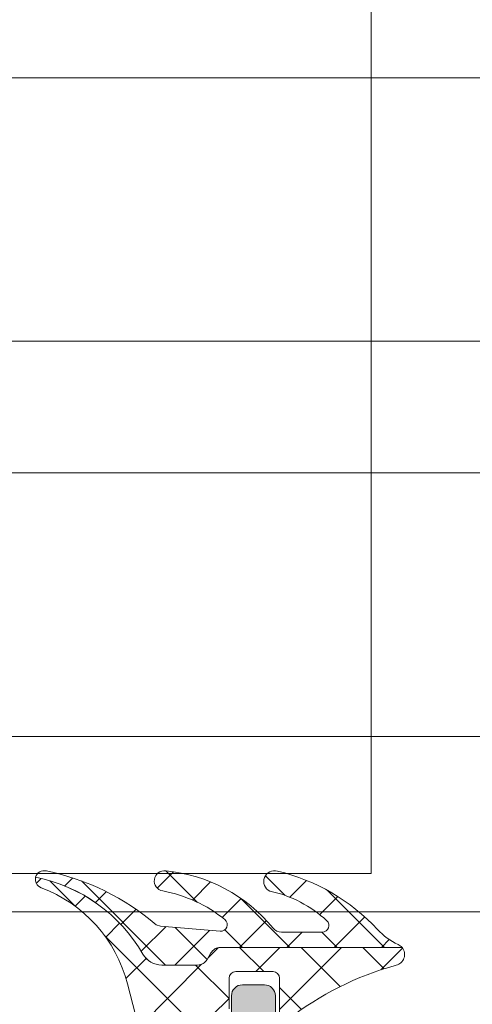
# Model space of a CAD drawing. Header units: millimetres. Extents: x 144573 to 336993, y 74252 to 247042.
# Tile 822 of 1056: x 200132 to 200153, y 219205 to 219250. Entities that reach past the tile are written whole.
import ezdxf

# ---------------------------------------------------------------- set-up
doc = ezdxf.new("R2010")
doc.units = ezdxf.units.MM
doc.layers.add('FASÁDA DETAILNÍ', color=255, linetype='Continuous', lineweight=0)

msp = doc.modelspace()

# ---------------------------------------------------------------- hatches: boundary and pattern name
at = {"layer": 'FASÁDA DETAILNÍ'}
h = msp.add_hatch(dxfattribs=at)
h.set_pattern_fill('ANSI37', color=256, scale=0.625, angle=90, style=0)
h.set_pattern_definition([(135, (218737.8640705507, 217938.1777891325), (-1.403165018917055, -1.403165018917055), []), (225, (218737.8640705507, 217938.1777891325), (1.403165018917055, -1.403165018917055), [])])
edge = h.paths.add_edge_path()
edge.add_ellipse((200143.9876892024, 219205.9802907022), major_axis=(-5.039467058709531, 0), ratio=1, start_angle=29.79178446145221, end_angle=85.03553873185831, ccw=False)
edge.add_ellipse((200139.874604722, 219203.6254904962), major_axis=(-0.3000000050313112, 0), ratio=1, start_angle=0.000692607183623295, end_angle=29.792172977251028, ccw=False)
edge.add_line((200139.574604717, 219203.6254868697), (200139.574601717, 219204.1597708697))
edge.add_ellipse((200139.8746014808, 219204.159772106), major_axis=(-0.2999997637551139, 0), ratio=1, start_angle=-90.00004511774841, end_angle=0.00023611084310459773, ccw=False)
edge.add_line((200139.874601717, 219204.4597718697), (200141.424598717, 219204.4597718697))
edge.add_ellipse((200141.4245910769, 219204.7597825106), major_axis=(-0.3000106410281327, 0), ratio=1, start_angle=90.00145910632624, end_angle=179.9956760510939)
edge.add_line((200141.724601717, 219204.7597598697), (200141.724612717, 219206.1597418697))
edge.add_ellipse((200142.0246025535, 219206.1597390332), major_axis=(-0.2999898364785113, 0), ratio=1, start_angle=270.0003507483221, end_angle=359.99945825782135, ccw=False)
edge.add_line((200142.024600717, 219206.4597288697), (200143.724612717, 219206.4597288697))
edge.add_ellipse((200143.7246055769, 219206.1597187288), major_axis=(-0.3000101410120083, 0), ratio=1, start_angle=180.0044194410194, end_angle=269.99863638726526, ccw=False)
edge.add_line((200144.024615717, 219206.1597418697), (200144.024604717, 219204.5959108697))
edge.add_ellipse((200144.3257637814, 219204.5630538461), major_axis=(-0.3029461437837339, 0), ratio=1, start_angle=-6.226450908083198, end_angle=103.483577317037)
edge.add_ellipse((200153.030686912, 219193.2470895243), major_axis=(-14.0007663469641, 0), ratio=1, start_angle=285.3017322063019, end_angle=308.07562007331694, ccw=False)
edge.add_ellipse((200149.2239733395, 219207.2393272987), major_axis=(-0.5004721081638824, 0), ratio=1, start_angle=102.91760852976, end_angle=219.8066343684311)
edge.add_line((200149.608440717, 219207.5597288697), (200141.325161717, 219207.5597288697))
edge.add_ellipse((200141.3251622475, 219207.0597291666), major_axis=(-0.499999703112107, 0), ratio=1, start_angle=270.0000607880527, end_angle=330.0000196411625)
edge.add_line((200140.892149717, 219207.3097288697), (200140.718943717, 219207.0097288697))
edge.add_ellipse((200140.2859311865, 219207.2597285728), major_axis=(-0.4999997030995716, 0), ratio=1, start_angle=90.00006078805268, end_angle=150.0000196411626, ccw=False)
edge.add_line((200140.285931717, 219206.7597288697), (200138.656583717, 219206.7597288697))
edge.add_ellipse((200138.6565829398, 219207.7597282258), major_axis=(-0.9999993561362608, 0), ratio=1, start_angle=30.0503388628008, end_angle=90.00004452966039, ccw=False)
edge.add_ellipse((200131.4722022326, 219203.603401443), major_axis=(-7.300023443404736, 0), ratio=1, start_angle=210.05035458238, end_angle=258.7144463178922)
edge.add_ellipse((200133.287434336, 219210.6597384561), major_axis=(-0.3999905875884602, 0), ratio=1, start_angle=-14.85297522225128, end_angle=69.49817055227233)
edge.add_ellipse((200130.9133673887, 219204.3106403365), major_axis=(-6.378448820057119, 0), ratio=1, start_angle=194.4525977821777, end_angle=249.498125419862, ccw=False)
edge.add_line((200137.089966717, 219205.9025668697), (200137.453553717, 219204.4918598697))
edge.add_line((200137.453553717, 219204.4918598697), (200137.663666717, 219203.6291588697))
edge.add_ellipse((200143.0002894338, 219204.9597238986), major_axis=(-5.499995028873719, 0), ratio=1, start_angle=13.9999549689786, end_angle=90.00003420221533)
edge.add_line((200143.000292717, 219199.4597288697), (200155.418320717, 219199.4597288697))
edge.add_line((200155.418320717, 219199.4597288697), (200156.781377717, 219199.7473478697))
edge.add_ellipse((200156.8846103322, 219199.2581215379), major_axis=(-0.499999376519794, 0), ratio=1, start_angle=220.2837515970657, end_angle=281.9153007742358, ccw=False)
edge.add_line((200157.266035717, 219199.5814078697), (200158.839646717, 219197.7247998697))
edge.add_ellipse((200159.411785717, 219198.2097293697), major_axis=(-0.7499997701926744, 0), ratio=1, start_angle=40.28370615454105, end_angle=220.2837061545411)
edge.add_line((200159.983924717, 219198.6946588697), (200158.024638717, 219201.0063028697))
edge.add_ellipse((200157.2617871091, 219200.3597307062), major_axis=(-0.9999990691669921, 0), ratio=1, start_angle=220.283698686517, end_angle=281.9152478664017)
edge.add_line((200157.055322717, 219201.3381838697), (200155.261785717, 219200.9597288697))
edge.add_line((200155.261785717, 219200.9597288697), (200143.551584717, 219200.9597288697))
h = msp.add_hatch(dxfattribs=at)
h.set_pattern_fill('ANSI37', color=256, scale=0.48, angle=90, style=0)
h.set_pattern_definition([(135, (218737.8640705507, 217938.1777891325), (-1.077630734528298, -1.077630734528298), []), (225, (218737.8640705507, 217938.1777891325), (1.077630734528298, -1.077630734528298), [])])
edge = h.paths.add_edge_path()
edge.add_arc((200144.113491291, 219208.760728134), 0.4999992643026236, 219.4073371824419, 269.9999342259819)
edge.add_line((200144.113490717, 219208.2607288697), (200145.975587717, 219208.2607288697))
edge.add_arc((200145.9755873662, 219208.5607290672), 0.3000001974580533, 270.0000670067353, 407.3578430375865)
edge.add_arc((200142.4081726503, 219204.686934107), 5.566188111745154, 47.35773889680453, 77.80896735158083)
edge.add_arc((200143.7914665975, 219210.5710103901), 0.4897187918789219, 72.98602770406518, 244.8827571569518, ccw=False)
edge.add_arc((200141.8455752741, 219202.2312525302), 9.052420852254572, 42.79332113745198, 76.65656128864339, ccw=False)
edge.add_arc((200150.6897519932, 219210.4191327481), 2.999999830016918, 222.7932868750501, 245.2450969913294)
edge.add_arc((200149.223969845, 219207.2403266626), 0.5004751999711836, 39.8064341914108, 65.24482425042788, ccw=False)
edge.add_line((200149.608440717, 219207.5607288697), (200141.325161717, 219207.5607288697))
edge.add_arc((200141.3251622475, 219207.0607291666), 0.499999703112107, 90.0000607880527, 150.0000196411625)
edge.add_line((200140.892149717, 219207.3107288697), (200140.718943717, 219207.0107288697))
edge.add_arc((200140.2859311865, 219207.2607285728), 0.4999997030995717, 270.0000607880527, 330.0000196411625, ccw=False)
edge.add_line((200140.285931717, 219206.7607288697), (200138.656583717, 219206.7607288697))
edge.add_arc((200138.6565829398, 219207.7607282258), 0.999999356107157, 210.0503388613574, 270.0000445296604, ccw=False)
edge.add_arc((200131.4722022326, 219203.604401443), 7.300023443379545, 30.05035458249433, 78.71444631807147)
edge.add_arc((200133.2874348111, 219210.6607385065), 0.3999910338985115, 74.99872339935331, 165.1470491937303, ccw=False)
edge.add_arc((200131.160714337, 219200.1412344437), 11.13157184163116, 49.41303872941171, 78.44234221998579, ccw=False)
edge.add_line((200138.402930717, 219208.5947658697), (200138.595147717, 219208.5370648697))
edge.add_line((200138.595147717, 219208.5370648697), (200141.312354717, 219208.2992268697))
edge.add_arc((200141.3385137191, 219208.5980841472), 0.2999999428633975, 264.9976449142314, 410.9690488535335)
edge.add_arc((200137.544341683, 219203.917858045), 6.32496947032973, 50.9689666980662, 79.52002920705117)
edge.add_arc((200138.7732190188, 219210.5956938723), 0.4650353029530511, 82.47186289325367, 260.2920262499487, ccw=False)
edge.add_arc((200138.1237201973, 219203.8393615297), 7.252239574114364, 39.40751088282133, 84.3783283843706, ccw=False)
h = msp.add_hatch(color=256, dxfattribs=at)
edge = h.paths.add_edge_path()
edge.add_line((200157.374604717, 219203.7597288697), (200157.001399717, 219204.0597288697))
edge.add_line((200157.001399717, 219204.0597288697), (200153.028194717, 219204.0597288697))
edge.add_ellipse((200153.0281963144, 219202.0597216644), major_axis=(-2.000007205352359, 0), ratio=1, start_angle=270.0000457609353, end_angle=299.9999336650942)
edge.add_line((200152.028194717, 219203.7917798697), (200151.051142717, 219203.2276778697))
edge.add_ellipse((200150.0511411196, 219204.959736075), major_axis=(-2.000007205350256, 0), ratio=1, start_angle=90.00004576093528, end_angle=119.99993366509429, ccw=False)
edge.add_line((200150.051142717, 219202.9597288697), (200144.331308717, 219202.9597288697))
edge.add_ellipse((200144.3313083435, 219203.4597284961), major_axis=(-0.4999996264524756, 0), ratio=1, start_angle=-4.2805441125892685e-05, end_angle=90.00004280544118, ccw=False)
edge.add_line((200143.831308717, 219203.4597288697), (200143.831308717, 219205.3597288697))
edge.add_ellipse((200143.3315667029, 219205.3599868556), major_axis=(-0.499742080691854, 0), ratio=1, start_angle=179.9704217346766, end_angle=270.0295782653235)
edge.add_line((200143.331308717, 219205.8597288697), (200142.331308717, 219205.8597288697))
edge.add_ellipse((200142.3310507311, 219205.3599868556), major_axis=(-0.499742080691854, 0), ratio=1, start_angle=-90.02957826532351, end_angle=0.02957826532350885)
edge.add_line((200141.831308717, 219205.3597288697), (200141.831308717, 219204.3597288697))
edge.add_ellipse((200141.3315692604, 219204.3594683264), major_axis=(-0.4997395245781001, 0), ratio=1, start_angle=89.97012836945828, end_angle=180.0298716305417, ccw=False)
edge.add_line((200141.331308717, 219203.8597288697), (200140.331308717, 219203.8597288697))
edge.add_ellipse((200140.3310548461, 219203.3599807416), major_axis=(-0.4997481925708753, 0), ratio=1, start_angle=-90.02910612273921, end_angle=0.02887693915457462)
edge.add_line((200139.831306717, 219203.3597288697), (200139.831306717, 219203.1266978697))
edge.add_ellipse((200140.3313059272, 219203.126697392), major_axis=(-0.4999992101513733, 0), ratio=1, start_angle=-5.473498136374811e-05, end_angle=36.24931300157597)
edge.add_ellipse((200142.831309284, 219204.9597352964), major_axis=(-3.600006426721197, 0), ratio=1, start_angle=36.24938608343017, end_angle=89.99995914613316)
edge.add_line((200142.831306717, 219201.3597288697), (200152.774604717, 219201.3597288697))
edge.add_ellipse((200152.7746048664, 219201.5597287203), major_axis=(-0.1999998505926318, 0), ratio=1, start_angle=89.99995720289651, end_angle=180.0000428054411)
edge.add_line((200152.974604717, 219201.5597288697), (200152.974604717, 219202.2769498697))
edge.add_line((200152.974604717, 219202.2769498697), (200152.833643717, 219202.4178488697))
edge.add_ellipse((200152.9746050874, 219202.5597288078), major_axis=(-0.2000000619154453, 0), ratio=1, start_angle=-89.99989390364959, end_angle=45.186075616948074, ccw=False)
edge.add_line((200152.974604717, 219202.7597288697), (200154.874173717, 219202.7597288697))
edge.add_line((200154.874173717, 219202.7597288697), (200158.952821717, 219203.0740468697))
edge.add_ellipse((200158.8746042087, 219203.5678915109), major_axis=(-0.5000005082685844, 0), ratio=1, start_angle=99.00002276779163, end_angle=179.9999265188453)
edge.add_line((200159.374604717, 219203.5678908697), (200159.374604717, 219203.7597288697))
edge.add_ellipse((200158.8746050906, 219203.7597292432), major_axis=(-0.4999996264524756, 0), ratio=1, start_angle=179.9999571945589, end_angle=270.0000428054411)
edge.add_line((200158.874604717, 219204.2597288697), (200158.774604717, 219204.2597288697))
edge.add_ellipse((200158.7746045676, 219204.0597290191), major_axis=(-0.199999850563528, 0), ratio=1, start_angle=-90.00004280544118, end_angle=4.280544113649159e-05)
edge.add_line((200158.574604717, 219204.0597288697), (200158.574604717, 219203.7597288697))
edge.add_line((200158.574604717, 219203.7597288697), (200157.374604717, 219203.7597288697))

# ---------------------------------------------------------------- linework, layer by layer
for p, q in [((198226.3692538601, 219247.1778170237), (212229.5384493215, 219247.1778170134)), ((198226.3692538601, 219247.1778170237), (218529.5384156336, 219247.1778170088)), ((200148.2001050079, 219247.1778170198), (202106.8693537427, 219247.1778170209)), ((218529.5384156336, 219235.1778170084), (198226.3692538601, 219235.1778170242)), ((212229.5384493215, 219235.1778170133), (198226.3692538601, 219235.1778170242)), ((202106.8693537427, 219235.1778170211), (200148.2001050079, 219235.1778170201)), ((198226.3692538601, 219229.1778314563), (212229.5384493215, 219229.1777965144)), ((198226.3692538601, 219229.1778314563), (218529.5384156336, 219229.1777807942)), ((200148.2001050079, 219229.1778186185), (202065.8691539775, 219229.1778218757)), ((218529.5384156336, 219217.1778170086), (198226.3692538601, 219217.1778170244)), ((212229.5384493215, 219217.1778170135), (198226.3692538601, 219217.1778170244)), ((202106.8693537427, 219217.1778170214), (200148.2001050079, 219217.1778170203)), ((198226.3692538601, 219209.1778314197), (224801.3692538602, 219209.1777653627)), ((199206.8693537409, 219209.1778170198), (202065.8691539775, 219209.177821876))]:
    msp.add_line(p, q, dxfattribs=at)
msp.add_lwpolyline([(199760.5093281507, 219210.9238170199), (200148.2001050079, 219210.9238170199), (200148.2001050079, 219254.9238170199), (199760.5093281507, 219254.9238170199), (199679.538449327, 219254.9238170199), (199679.538449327, 219210.9238170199)], close=True, dxfattribs=at)
at = {"layer": 'FASÁDA DETAILNÍ', "extrusion": (0, 0, -1)}
for points in [[(-200144.396400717, 219204.2684578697, 0.0996982), (-200149.335853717, 219206.7515208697, -0.559391), (-200149.608440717, 219207.5597288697), (-200141.325161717, 219207.5597288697), (-200141.325161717, 219207.5597288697, -0.267949), (-200140.892149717, 219207.3097288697), (-200140.718943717, 219207.0097288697), (-200140.718943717, 219207.0097288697, 0.267949), (-200140.285931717, 219206.7597288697), (-200138.656583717, 219206.7597288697), (-200138.656583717, 219206.7597288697, 0.267714), (-200137.790997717, 219207.2589678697, -0.215587), (-200132.900808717, 219210.7622718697, -0.385623), (-200133.147342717, 219210.2850828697, 0.244909), (-200137.089966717, 219205.9025668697), (-200137.453553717, 219204.4918598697)], [(-200141.724601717, 219204.7597598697), (-200141.724612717, 219206.1597418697), (-200141.724612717, 219206.1597418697, 0.414209), (-200142.024600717, 219206.4597288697), (-200143.724612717, 219206.4597288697), (-200143.724612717, 219206.4597288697, 0.414184), (-200144.024615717, 219206.1597418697), (-200144.024604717, 219204.5959108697)], [(-200143.831308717, 219203.4597288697), (-200143.831308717, 219205.3597288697), (-200143.831308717, 219205.3597288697, -0.414516), (-200143.331308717, 219205.8597288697), (-200142.331308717, 219205.8597288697), (-200142.331308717, 219205.8597288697, -0.414516), (-200141.831308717, 219205.3597288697), (-200141.831308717, 219204.3597288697)]]:
    msp.add_lwpolyline(points, format="xyb", dxfattribs=at)
at = {"layer": 'FASÁDA DETAILNÍ'}
msp.add_lwpolyline([(200143.727165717, 219208.4433138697, 0.224409), (200144.113490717, 219208.2607288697), (200145.975587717, 219208.2607288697), (200145.975587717, 219208.2607288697, 0.683163), (200146.178812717, 219208.7814088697, 0.133656), (200143.583594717, 219210.1275988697, -0.931673), (200143.934760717, 219211.0392958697, -0.148841), (200148.488323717, 219208.3810668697, 0.0982791), (200149.433539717, 219207.6948108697, -0.111454), (200149.608440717, 219207.5607288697), (200141.325161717, 219207.5607288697), (200141.325161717, 219207.5607288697, 0.267949), (200140.892149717, 219207.3107288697), (200140.718943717, 219207.0107288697), (200140.718943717, 219207.0107288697, -0.267949), (200140.285931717, 219206.7607288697), (200138.656583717, 219206.7607288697), (200138.656583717, 219206.7607288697, -0.267714), (200137.790997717, 219207.2599678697, 0.215587), (200132.900808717, 219210.7632718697, -0.414972), (200133.390968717, 219211.0470978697, -0.127346), (200138.402930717, 219208.5947658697), (200138.595147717, 219208.5370648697), (200141.312354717, 219208.2992268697), (200141.312354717, 219208.2992268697, 0.739768), (200141.527435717, 219208.8311258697, 0.125226), (200138.694801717, 219210.1373178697, -0.981156), (200138.834144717, 219211.0567208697, -0.19878), (200143.727165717, 219208.4433138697)], format="xyb", close=True, dxfattribs=at)

doc.saveas('drawing.dxf')
